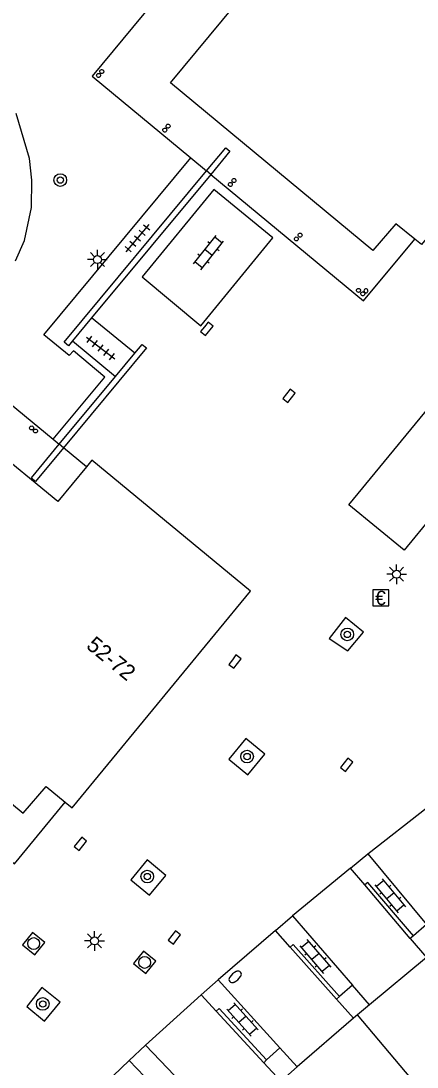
# Model space of a CAD drawing. Extents: x 132998 to 136004, y 396998 to 398512.
# Drawn here: x 133365.3 to 133390.3, y 397575.4 to 397641.4 of the extents above; entities that cross this region are included whole.
import ezdxf

# ---------------------------------------------------------------- set-up
doc = ezdxf.new("R2010")
doc.units = 0
for name, color, linetype in [('gg-afsc-muur', 7, 'Continuous'), ('gg-anno-huisnummerreeks BGT', 7, 'Continuous'), ('gg-bbg-bordes', 7, 'Continuous'), ('gg-bbg-hoofdgebouw', 7, 'Continuous'), ('gg-bbg-onder overbouw', 7, 'Continuous'), ('gg-bbg-pand overbouw', 7, 'Continuous'), ('gg-bbg-pilaar onder overbouw', 7, 'Continuous'), ('gg-bbg-tussenscheiding', 7, 'Continuous'), ('gg-knt-trap', 7, 'Continuous'), ('gg-knt-verharding', 7, 'Continuous'), ('gg-knt-verharding nz', 7, 'Continuous'), ('gt-grn-groengrens', 7, 'Continuous'), ('gt-grn-weggrens', 7, 'Continuous'), ('gt-symb-betaalautomaat', 7, 'Continuous'), ('gt-symb-boom', 7, 'Continuous'), ('gt-symb-brandkraan', 7, 'Continuous'), ('gt-symb-klinker verharding', 7, 'Continuous'), ('gt-symb-kolk', 7, 'Continuous'), ('gt-symb-lichtmast', 7, 'Continuous'), ('gt-symb-rioolschacht', 7, 'Continuous'), ('gt-symb-tegel verharding', 7, 'Continuous')]:
    doc.layers.add(name, color=color, linetype=linetype)

# ---------------------------------------------------------------- blocks, each defined once
blk = doc.blocks.new('gt0-LMAST')
at = {"layer": 'gt-symb-lichtmast'}
for p, q in [((-0.182, 0.173), (-0.447, 0.438)), ((-0.005, 0.246), (-0.005, 0.621)), ((0.172, 0.173), (0.437, 0.438)), ((-0.255, -0.004), (-0.63, -0.004)), ((-0.182, -0.181), (-0.447, -0.446)), ((-0.005, -0.254), (-0.005, -0.629)), ((0.437, -0.446), (0.172, -0.181)), ((0.245, -0.004), (0.62, -0.004))]:
    blk.add_line(p, q, dxfattribs=at)
blk.add_circle((-0.005, -0.004), 0.25, dxfattribs=at)
blk = doc.blocks.new('gt0-TEG1')
at = {"layer": 'gt-symb-tegel verharding'}
for p, q in [((-1.125, 0), (1.125, 0)), ((-0.9, -0.25), (-0.9, 0.25)), ((-0.45, -0.25), (-0.45, 0.25)), ((0, -0.25), (0, 0.25)), ((0.45, -0.25), (0.45, 0.25)), ((0.9, -0.25), (0.9, 0.25))]:
    blk.add_line(p, q, dxfattribs=at)
blk = doc.blocks.new('gt0-KOLK')
at = {"layer": 'gt-symb-kolk'}
blk.add_lwpolyline([(0, 0), (0.375, 0), (0.375, 0.4), (-0.375, 0.4), (-0.375, 0), (0, 0)], dxfattribs=at)
blk = doc.blocks.new('gt0-KL1')
at = {"layer": 'gt-symb-klinker verharding'}
for p, q in [((-1.15, 0.3), (1.15, 0.3)), ((-1, -0.3), (-1, 0.3)), ((-0.5, 0.3), (-0.5, 0.45)), ((0, -0.3), (0, 0.3)), ((0.5, 0.3), (0.5, 0.45)), ((1, -0.3), (1, 0.3)), ((-1.15, -0.3), (1.15, -0.3)), ((-0.5, -0.45), (-0.5, -0.3)), ((0.5, -0.45), (0.5, -0.3))]:
    blk.add_line(p, q, dxfattribs=at)
blk = doc.blocks.new('gt0-BOOM')
at = {"layer": 'gt-symb-boom'}
for radius in [0.4, 0.2]:
    blk.add_circle((0, 0), radius, dxfattribs=at)
blk = doc.blocks.new('gt0-BA')
at = {"layer": 'gt-symb-betaalautomaat'}
blk.add_lwpolyline([(-0.498, -0.507), (0.502, -0.507), (0.502, 0.493), (-0.498, 0.493)], close=True, dxfattribs=at)
blk.add_text('€', height=0.9, dxfattribs=at).set_placement((-0.357, -0.457))
blk = doc.blocks.new('gt0-BR')
at = {"layer": 'gt-symb-brandkraan'}
for centre, radius, start, end in [((-0.244, 0), 0.206, 107.56694, 252.43307), ((0.599, -2.664), 3, 106.89205, 107.56694), ((0, -0.691), 0.938, 73.10799, 106.89205), ((-0.599, -2.664), 3, 72.43309, 73.10799), ((0.244, 0), 0.206, 287.56695, 72.43309), ((0.599, 2.664), 3, 252.43307, 253.10797), ((0, 0.691), 0.938, 253.10797, 286.89206), ((-0.599, 2.664), 3, 286.89206, 287.56695)]:
    blk.add_arc(centre, radius, start, end, dxfattribs=at)
blk = doc.blocks.new('gt0-RS')
at = {"layer": 'gt-symb-rioolschacht'}
blk.add_lwpolyline([(-0.5, -0.5), (0.5, -0.5), (0.5, 0.5), (-0.5, 0.5)], close=True, dxfattribs=at)
blk.add_circle((0, 0), 0.375, dxfattribs=at)

msp = doc.modelspace()

# ---------------------------------------------------------------- linework, layer by layer
at = {"layer": 'gg-afsc-muur'}
for p, q in [((133377.279, 397631.686), (133369.76, 397622.635)), ((133369.76, 397622.635), (133368.558, 397621.188)), ((133371.269, 397618.94), (133372.488, 397620.408)), ((133367.728, 397614.676), (133371.269, 397618.94)), ((133389.857, 397583.541), (133386.991, 397586.906)), ((133385.212, 397579.701), (133382.281, 397582.993)), ((133380.616, 397575.705), (133377.631, 397578.949))]:
    msp.add_line(p, q, dxfattribs=at)
for points in [[(133377.01, 397631.908), (133378.22, 397633.363), (133378.486, 397633.138), (133377.279, 397631.686)], [(133368.558, 397621.188), (133368.306, 397620.885), (133368.038, 397621.119), (133377.01, 397631.908)], [(133372.488, 397620.408), (133372.953, 397620.967), (133373.22, 397620.747), (133367.997, 397614.455)], [(133367.997, 397614.455), (133366.241, 397612.339), (133365.973, 397612.563), (133367.728, 397614.676)], [(133390.048, 397583.704), (133387.181, 397587.068), (133386.991, 397586.906)], [(133385.401, 397579.869), (133382.468, 397583.159), (133382.281, 397582.993)], [(133380.799, 397575.874), (133377.815, 397579.118), (133377.631, 397578.949)]]:
    msp.add_lwpolyline(points, dxfattribs=at)
at = {"layer": 'gg-bbg-bordes'}
for p, q in [((133390.887, 397584.418), (133390.048, 397583.704)), ((133390.048, 397583.704), (133389.857, 397583.541)), ((133389.857, 397583.541), (133390.881, 397582.338)), ((133386.208, 397580.589), (133385.401, 397579.869)), ((133387.29, 397579.359), (133386.208, 397580.589)), ((133385.401, 397579.869), (133385.212, 397579.701)), ((133385.212, 397579.701), (133386.271, 397578.512)), ((133381.637, 397576.644), (133380.799, 397575.874)), ((133382.734, 397575.444), (133381.637, 397576.644)), ((133380.799, 397575.874), (133380.616, 397575.705)), ((133380.616, 397575.705), (133381.694, 397574.534))]:
    msp.add_line(p, q, dxfattribs=at)
at = {"layer": 'gg-bbg-hoofdgebouw'}
for p, q in [((133390.881, 397582.338), (133387.29, 397579.359)), ((133387.29, 397579.359), (133386.519, 397578.718)), ((133386.271, 397578.512), (133382.734, 397575.444)), ((133386.519, 397578.718), (133386.271, 397578.512)), ((133382.734, 397575.444), (133381.988, 397574.791))]:
    msp.add_line(p, q, dxfattribs=at)
for points in [[(133391.488, 397648.718), (133391.857, 397649.158), (133401.833, 397640.868), (133390.554, 397627.272), (133390.135, 397627.612)], [(133368.107, 397592.12), (133368.54, 397591.764), (133379.781, 397605.424), (133369.793, 397613.67), (133369.453, 397613.256)]]:
    msp.add_lwpolyline(points, dxfattribs=at)
at = {"layer": 'gg-bbg-onder overbouw'}
for points in [[(133390.135, 397627.612), (133388.946, 397628.579), (133387.504, 397626.89), (133374.737, 397637.445), (133385.294, 397650.179), (133389.676, 397646.556), (133391.488, 397648.718)], [(133369.453, 397613.256), (133367.651, 397611.067), (133363.239, 397614.692), (133352.697, 397601.97), (133356.646, 397598.707)], [(133356.94, 397598.465), (133365.467, 397591.419), (133366.903, 397593.111), (133368.107, 397592.12)]]:
    msp.add_lwpolyline(points, dxfattribs=at)
at = {"layer": 'gg-bbg-pand overbouw'}
for p, q in [((133376.021, 397632.728), (133377.01, 397631.908)), ((133377.279, 397631.686), (133377.01, 397631.908)), ((133367.349, 397614.988), (133367.728, 397614.676)), ((133367.997, 397614.455), (133367.728, 397614.676)), ((133369.453, 397613.256), (133367.997, 397614.455))]:
    msp.add_line(p, q, dxfattribs=at)
for points in [[(133389.853, 397650.072), (133383.95, 397654.962), (133369.806, 397637.878), (133376.021, 397632.728)], [(133377.279, 397631.686), (133386.901, 397623.713), (133390.135, 397627.612)], [(133353.871, 397597.338), (133347.762, 397602.375), (133361.907, 397619.468), (133367.349, 397614.988)], [(133355.145, 397596.288), (133360.999, 397591.462), (133364.907, 397588.239), (133368.107, 397592.12)]]:
    msp.add_lwpolyline(points, dxfattribs=at)
at = {"layer": 'gg-bbg-pilaar onder overbouw'}
for points in [[(133370.289, 397637.822), (133370.256, 397637.802), (133370.217, 397637.794), (133370.178, 397637.798), (133370.143, 397637.814), (133370.114, 397637.841), (133370.094, 397637.874), (133370.086, 397637.913), (133370.09, 397637.952), (133370.106, 397637.987), (133370.133, 397638.016), (133370.166, 397638.036), (133370.205, 397638.044), (133370.244, 397638.04), (133370.279, 397638.024), (133370.308, 397637.997), (133370.328, 397637.964), (133370.336, 397637.925), (133370.332, 397637.886), (133370.316, 397637.851), (133370.289, 397637.822)], [(133370.367, 397638.052), (133370.333, 397638.072), (133370.308, 397638.102), (133370.293, 397638.138), (133370.289, 397638.177), (133370.298, 397638.215), (133370.318, 397638.249), (133370.348, 397638.274), (133370.384, 397638.289), (133370.423, 397638.293), (133370.461, 397638.284), (133370.495, 397638.264), (133370.52, 397638.234), (133370.535, 397638.198), (133370.539, 397638.159), (133370.53, 397638.121), (133370.51, 397638.087), (133370.48, 397638.062), (133370.444, 397638.047), (133370.405, 397638.043), (133370.367, 397638.052)], [(133374.33, 397634.362), (133374.298, 397634.384), (133374.273, 397634.414), (133374.26, 397634.451), (133374.258, 397634.49), (133374.268, 397634.528), (133374.29, 397634.56), (133374.32, 397634.585), (133374.357, 397634.598), (133374.396, 397634.6), (133374.434, 397634.59), (133374.466, 397634.568), (133374.491, 397634.538), (133374.504, 397634.501), (133374.506, 397634.462), (133374.496, 397634.424), (133374.474, 397634.392), (133374.444, 397634.367), (133374.407, 397634.354), (133374.368, 397634.352), (133374.33, 397634.362)], [(133374.569, 397634.606), (133374.532, 397634.619), (133374.501, 397634.643), (133374.479, 397634.675), (133374.468, 397634.713), (133374.469, 397634.752), (133374.482, 397634.789), (133374.506, 397634.82), (133374.538, 397634.842), (133374.576, 397634.853), (133374.615, 397634.852), (133374.652, 397634.839), (133374.683, 397634.815), (133374.705, 397634.783), (133374.716, 397634.745), (133374.715, 397634.706), (133374.702, 397634.669), (133374.678, 397634.638), (133374.646, 397634.616), (133374.608, 397634.605), (133374.569, 397634.606)], [(133378.393, 397631.019), (133378.389, 397631.058), (133378.398, 397631.096), (133378.418, 397631.13), (133378.447, 397631.156), (133378.483, 397631.171), (133378.522, 397631.175), (133378.56, 397631.166), (133378.594, 397631.146), (133378.62, 397631.117), (133378.635, 397631.081), (133378.639, 397631.042), (133378.63, 397631.004), (133378.61, 397630.97), (133378.581, 397630.944), (133378.545, 397630.929), (133378.506, 397630.925), (133378.468, 397630.934), (133378.434, 397630.954), (133378.408, 397630.983), (133378.393, 397631.019)], [(133378.698, 397631.182), (133378.664, 397631.201), (133378.637, 397631.23), (133378.621, 397631.265), (133378.616, 397631.304), (133378.623, 397631.343), (133378.642, 397631.377), (133378.671, 397631.404), (133378.706, 397631.42), (133378.745, 397631.425), (133378.784, 397631.418), (133378.818, 397631.399), (133378.845, 397631.37), (133378.861, 397631.335), (133378.866, 397631.296), (133378.859, 397631.257), (133378.84, 397631.223), (133378.811, 397631.196), (133378.776, 397631.18), (133378.737, 397631.175), (133378.698, 397631.182)], [(133382.785, 397627.825), (133382.781, 397627.864), (133382.789, 397627.902), (133382.809, 397627.936), (133382.838, 397627.963), (133382.873, 397627.979), (133382.912, 397627.983), (133382.95, 397627.975), (133382.984, 397627.955), (133383.011, 397627.926), (133383.027, 397627.891), (133383.031, 397627.852), (133383.023, 397627.814), (133383.003, 397627.78), (133382.974, 397627.753), (133382.939, 397627.737), (133382.9, 397627.733), (133382.862, 397627.741), (133382.828, 397627.761), (133382.801, 397627.79), (133382.785, 397627.825)], [(133382.557, 397627.572), (133382.549, 397627.61), (133382.553, 397627.649), (133382.57, 397627.685), (133382.596, 397627.714), (133382.63, 397627.733), (133382.668, 397627.741), (133382.707, 397627.737), (133382.743, 397627.72), (133382.772, 397627.694), (133382.791, 397627.66), (133382.799, 397627.622), (133382.795, 397627.583), (133382.778, 397627.547), (133382.752, 397627.518), (133382.718, 397627.499), (133382.68, 397627.491), (133382.641, 397627.495), (133382.605, 397627.512), (133382.576, 397627.538), (133382.557, 397627.572)], [(133386.489, 397624.449), (133386.518, 397624.475), (133386.553, 397624.492), (133386.592, 397624.497), (133386.63, 397624.49), (133386.665, 397624.471), (133386.691, 397624.442), (133386.708, 397624.407), (133386.713, 397624.368), (133386.706, 397624.33), (133386.687, 397624.295), (133386.658, 397624.269), (133386.623, 397624.252), (133386.584, 397624.247), (133386.546, 397624.254), (133386.511, 397624.273), (133386.485, 397624.302), (133386.468, 397624.337), (133386.463, 397624.376), (133386.47, 397624.414), (133386.489, 397624.449)], [(133386.738, 397624.171), (133386.748, 397624.208), (133386.77, 397624.241), (133386.8, 397624.266), (133386.837, 397624.279), (133386.876, 397624.281), (133386.913, 397624.271), (133386.946, 397624.249), (133386.971, 397624.219), (133386.984, 397624.182), (133386.986, 397624.143), (133386.976, 397624.106), (133386.954, 397624.073), (133386.924, 397624.048), (133386.887, 397624.035), (133386.848, 397624.033), (133386.811, 397624.043), (133386.778, 397624.065), (133386.753, 397624.095), (133386.74, 397624.132), (133386.738, 397624.171)], [(133386.959, 397624.28), (133386.985, 397624.251), (133387.02, 397624.232), (133387.058, 397624.225), (133387.097, 397624.23), (133387.132, 397624.247), (133387.161, 397624.273), (133387.18, 397624.308), (133387.187, 397624.346), (133387.182, 397624.385), (133387.165, 397624.42), (133387.139, 397624.449), (133387.104, 397624.468), (133387.066, 397624.475), (133387.027, 397624.47), (133386.992, 397624.453), (133386.963, 397624.427), (133386.944, 397624.392), (133386.937, 397624.354), (133386.942, 397624.315), (133386.959, 397624.28)], [(133365.876, 397615.758), (133365.898, 397615.791), (133365.929, 397615.815), (133365.966, 397615.828), (133366.005, 397615.829), (133366.042, 397615.818), (133366.075, 397615.796), (133366.099, 397615.765), (133366.112, 397615.728), (133366.113, 397615.689), (133366.102, 397615.652), (133366.08, 397615.619), (133366.049, 397615.595), (133366.012, 397615.582), (133365.973, 397615.581), (133365.936, 397615.592), (133365.903, 397615.614), (133365.879, 397615.645), (133365.866, 397615.682), (133365.865, 397615.721), (133365.876, 397615.758)], [(133366.115, 397615.477), (133366.109, 397615.516), (133366.116, 397615.554), (133366.134, 397615.589), (133366.162, 397615.616), (133366.197, 397615.633), (133366.236, 397615.639), (133366.274, 397615.632), (133366.309, 397615.614), (133366.336, 397615.586), (133366.353, 397615.551), (133366.359, 397615.512), (133366.352, 397615.474), (133366.334, 397615.439), (133366.306, 397615.412), (133366.271, 397615.395), (133366.232, 397615.389), (133366.194, 397615.396), (133366.159, 397615.414), (133366.132, 397615.442), (133366.115, 397615.477)]]:
    msp.add_lwpolyline(points, dxfattribs=at)
at = {"layer": 'gg-bbg-tussenscheiding'}
msp.add_line((133395.044, 397568.639), (133386.519, 397578.718), dxfattribs=at)
at = {"layer": 'gg-knt-trap'}
for p, q in [((133372.488, 397620.408), (133369.76, 397622.635)), ((133368.558, 397621.188), (133371.269, 397618.94))]:
    msp.add_line(p, q, dxfattribs=at)
at = {"layer": 'gg-knt-verharding'}
for p, q in [((133386.084, 397587.972), (133387.188, 397588.874)), ((133387.188, 397588.874), (133390.887, 397584.418)), ((133386.991, 397586.906), (133386.084, 397587.972)), ((133381.355, 397584.033), (133382.429, 397584.959)), ((133382.429, 397584.959), (133386.208, 397580.589)), ((133382.281, 397582.993), (133381.355, 397584.033)), ((133376.681, 397579.982), (133377.752, 397580.929)), ((133377.752, 397580.929), (133381.637, 397576.644)), ((133377.631, 397578.949), (133376.681, 397579.982)), ((133372.14, 397575.839), (133373.175, 397576.806)), ((133373.175, 397576.806), (133377.167, 397572.634)), ((133373.094, 397574.83), (133372.14, 397575.839))]:
    msp.add_line(p, q, dxfattribs=at)
for points in [[(133367.349, 397614.988), (133370.602, 397618.914), (133368.623, 397620.566), (133368.348, 397620.268), (133366.765, 397621.58), (133376.021, 397632.728)], [(133385.927, 397601.66), (133386.915, 397602.846), (133385.78, 397603.759), (133384.743, 397602.433), (133385.927, 397601.66)], [(133378.427, 397594.84), (133379.609, 397593.838), (133380.685, 397595.148), (133379.501, 397596.132), (133378.427, 397594.84)], [(133372.244, 397587.225), (133373.421, 397586.255), (133374.456, 397587.491), (133373.268, 397588.481), (133372.244, 397587.225)], [(133366.803, 397578.323), (133367.792, 397579.517), (133366.638, 397580.451), (133365.678, 397579.236), (133366.803, 397578.323)]]:
    msp.add_lwpolyline(points, dxfattribs=at)
at = {"layer": 'gg-knt-verharding nz'}
msp.add_line((133391.305, 397610.236), (133389.474, 397608.009), dxfattribs=at)
for points in [[(133389.474, 397608.009), (133385.979, 397610.851), (133408.157, 397637.809), (133411.593, 397634.907), (133411.312, 397634.566)], [(133372.953, 397625.223), (133376.654, 397622.137), (133381.192, 397627.688), (133377.478, 397630.733), (133372.953, 397625.223)]]:
    msp.add_lwpolyline(points, dxfattribs=at)
at = {"layer": 'gt-grn-groengrens'}
msp.add_lwpolyline([(133364.983, 397626.231), (133365.536, 397627.525), (133365.99, 397629.591), (133366.008, 397631.328), (133365.855, 397632.683), (133365.011, 397635.513)], dxfattribs=at)
at = {"layer": 'gt-grn-weggrens'}
for p, q in [((133387.188, 397588.874), (133390.939, 397591.804)), ((133386.084, 397587.972), (133382.429, 397584.959)), ((133381.355, 397584.033), (133377.752, 397580.929)), ((133376.681, 397579.982), (133373.175, 397576.806)), ((133372.14, 397575.839), (133368.708, 397572.586))]:
    msp.add_line(p, q, dxfattribs=at)

# ---------------------------------------------------------------- block references
at = {"layer": 'gt-symb-betaalautomaat'}
msp.add_blockref('gt0-BA', (133388, 397605), dxfattribs=at)
at = {"layer": 'gt-symb-boom'}
for p in [(133367.798, 397631.326), (133385.885, 397602.691), (133379.571, 397594.999), (133373.28, 397587.436), (133366.692, 397579.404)]:
    msp.add_blockref('gt0-BOOM', p, dxfattribs=at)
at = {"layer": 'gt-symb-brandkraan', "rotation": 40.78156719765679}
msp.add_blockref('gt0-BR', (133378.818, 397581.116), dxfattribs=at)
at = {"layer": 'gt-symb-klinker verharding'}
for p, rotation in [((133377.138, 397626.758), 51.331246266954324), ((133388.603, 397586.22), 129.72486253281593), ((133383.884, 397582.393), 130.86240641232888), ((133379.28, 397578.429), 132.20433768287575)]:
    msp.add_blockref('gt0-KL1', p, dxfattribs=dict(at, rotation=rotation))
at = {"layer": 'gt-symb-kolk'}
for p, rotation in [((133376.878, 397622.078), -129.11608916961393), ((133382.056, 397617.847), -128.46294706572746), ((133378.644, 397601.097), -126.86989764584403), ((133385.997, 397594.345), 51.170175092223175), ((133369.22, 397589.365), 50.51713597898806), ((133375.152, 397583.472), 52.14510603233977)]:
    msp.add_blockref('gt0-KOLK', p, dxfattribs=dict(at, rotation=rotation))
at = {"layer": 'gt-symb-lichtmast'}
for p in [(133370.139, 397626.317), (133388.997, 397606.489), (133369.961, 397583.382)]:
    msp.add_blockref('gt0-LMAST', p, dxfattribs=at)
at = {"layer": 'gt-symb-rioolschacht'}
for p, rotation in [((133366.119, 397583.209), 51.00900595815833), ((133373.114, 397582.025), 50.56137521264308)]:
    msp.add_blockref('gt0-RS', p, dxfattribs=dict(at, rotation=rotation))
at = {"layer": 'gt-symb-tegel verharding'}
for p, rotation in [((133372.662, 397627.659), -130.13548556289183), ((133370.345, 397620.744), -37.97050166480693)]:
    msp.add_blockref('gt0-TEG1', p, dxfattribs=dict(at, rotation=rotation))

# ---------------------------------------------------------------- texts
at = {"layer": 'gg-anno-huisnummerreeks BGT'}
msp.add_text('52-72', height=1, rotation=320.6, dxfattribs=at).set_placement((133369.372, 397601.881))

doc.saveas('drawing.dxf')
